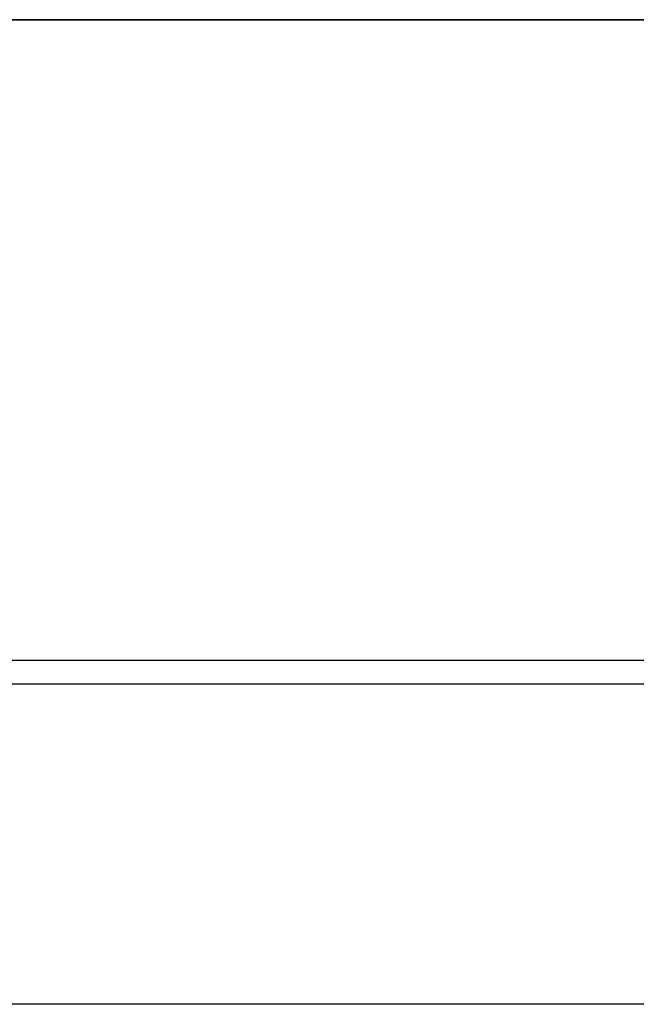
# Model space of a CAD drawing. Header units: millimetres. Extents: x -1690 to 192, y -898 to 54.
# Tile 233 of 271: x 62.63 to 65.22, y -48.19 to -44.07. Entities that reach past the tile are written whole.
import ezdxf

# ---------------------------------------------------------------- set-up
doc = ezdxf.new("R2010")
doc.units = ezdxf.units.MM
doc.header["$MEASUREMENT"] = 0
doc.layers.add('OVIDIO 186x93x72h', color=7, linetype='Continuous')

msp = doc.modelspace()

# ---------------------------------------------------------------- linework, layer by layer
at = {"layer": 'OVIDIO 186x93x72h'}
for points in [[(41.2159, -44.0682), (76.2161, -44.0682)], [(76.2161, -44.0682), (41.2159, -44.0682)], [(62.0057, -46.7515), (76.2161, -46.7515)], [(89.7879, -46.8511), (-749.1111, -46.8511)], [(89.7879, -48.1927), (-749.1111, -48.1927)]]:
    msp.add_lwpolyline(points, dxfattribs=at)

doc.saveas('drawing.dxf')
